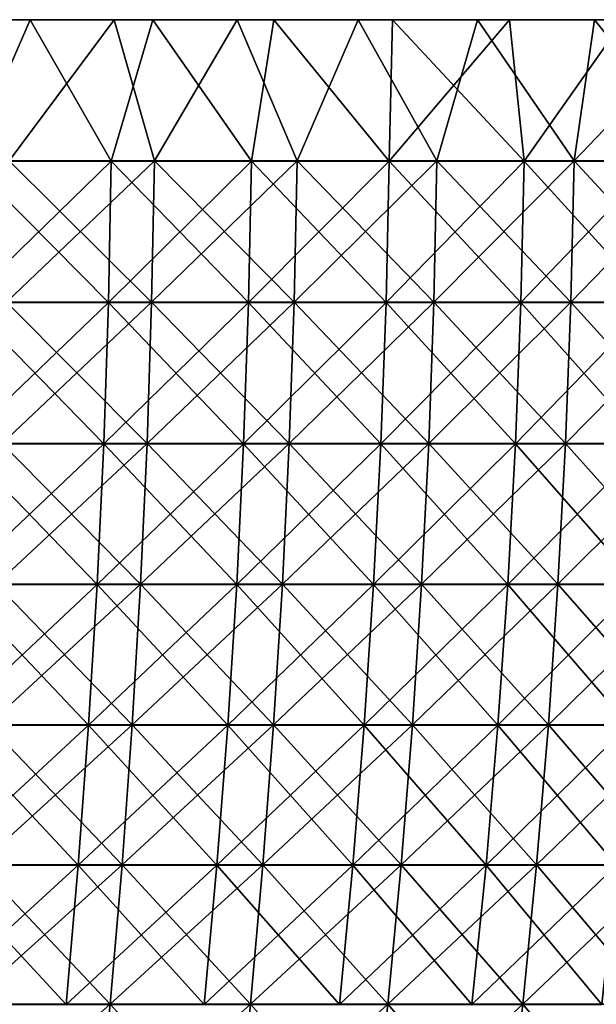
# Model space of a CAD drawing. Header units: millimetres. Extents: x -125 to 125, y -45 to 4025.
# Tile 729 of 755: x 59 to 73, y 4002 to 4025. Entities that reach past the tile are written whole.
import ezdxf

# ---------------------------------------------------------------- set-up
doc = ezdxf.new("R2010")
doc.units = ezdxf.units.MM
doc.header["$LTSCALE"] = 6.999206
for name, color, linetype in [('20', 7, 'CONTINUOUS'), ('21', 7, 'CONTINUOUS'), ('22', 7, 'CONTINUOUS'), ('23', 7, 'CONTINUOUS'), ('24', 7, 'CONTINUOUS')]:
    doc.layers.add(name, color=color, linetype=linetype)

msp = doc.modelspace()

# ---------------------------------------------------------------- linework, layer by layer
at = {"layer": '20', "color": 7, "linetype": 'CONTINUOUS'}
for points in [[(61.545, 4025, -108.799), (58.652, 4025, -110.386), (56.714, 4025, -109.145), (61.545, 4025, -108.799)], [(59.599, 4025, -107.596), (61.545, 4025, -108.799), (56.714, 4025, -109.145), (59.599, 4025, -107.596)], [(58.652, 4025, 110.386), (61.545, 4025, 108.799), (56.714, 4025, 109.144), (58.652, 4025, 110.386)], [(56.714, 4025, 109.144), (61.545, 4025, 108.799), (59.6, 4025, 107.596), (56.714, 4025, 109.144)], [(64.395, 4025, -107.136), (61.545, 4025, -108.799), (59.599, 4025, -107.596), (64.395, 4025, -107.136)], [(62.443, 4025, -105.971), (64.395, 4025, -107.136), (59.599, 4025, -107.596), (62.443, 4025, -105.971)], [(61.545, 4025, 108.799), (64.395, 4025, 107.136), (59.6, 4025, 107.596), (61.545, 4025, 108.799)], [(59.6, 4025, 107.596), (64.395, 4025, 107.136), (62.444, 4025, 105.971), (59.6, 4025, 107.596)], [(67.201, 4025, -105.399), (64.395, 4025, -107.136), (62.443, 4025, -105.971), (67.201, 4025, -105.399)], [(65.242, 4025, -104.271), (67.201, 4025, -105.399), (62.443, 4025, -105.971), (65.242, 4025, -104.271)], [(64.395, 4025, 107.136), (67.201, 4025, 105.399), (62.444, 4025, 105.971), (64.395, 4025, 107.136)], [(62.444, 4025, 105.971), (67.201, 4025, 105.399), (65.243, 4025, 104.271), (62.444, 4025, 105.971)], [(69.96, 4025, -103.589), (67.201, 4025, -105.399), (65.242, 4025, -104.271), (69.96, 4025, -103.589)], [(67.995, 4025, -102.497), (69.96, 4025, -103.589), (65.242, 4025, -104.271), (67.995, 4025, -102.497)], [(67.201, 4025, 105.399), (69.96, 4025, 103.589), (65.243, 4025, 104.271), (67.201, 4025, 105.399)], [(65.243, 4025, 104.271), (69.96, 4025, 103.589), (67.995, 4025, 102.497), (65.243, 4025, 104.271)], [(72.67, 4025, -101.706), (69.96, 4025, -103.589), (67.995, 4025, -102.497), (72.67, 4025, -101.706)], [(70.7, 4025, -100.651), (72.67, 4025, -101.706), (67.995, 4025, -102.497), (70.7, 4025, -100.651)], [(69.96, 4025, 103.589), (72.67, 4025, 101.706), (67.995, 4025, 102.497), (69.96, 4025, 103.589)], [(67.995, 4025, 102.497), (72.67, 4025, 101.706), (70.699, 4025, 100.651), (67.995, 4025, 102.497)], [(72.67, 4025, 101.706), (75.329, 4025, 99.752), (70.699, 4025, 100.651), (72.67, 4025, 101.706)], [(70.699, 4025, 100.651), (75.329, 4025, 99.752), (73.353, 4025, 98.733), (70.699, 4025, 100.651)], [(75.329, 4025, -99.752), (72.67, 4025, -101.706), (70.7, 4025, -100.651), (75.329, 4025, -99.752)], [(73.354, 4025, -98.733), (75.329, 4025, -99.752), (70.7, 4025, -100.651), (73.354, 4025, -98.733)]]:
    msp.add_3dface(points, dxfattribs=at)
at = {"layer": '21', "color": 7, "linetype": 'CONTINUOUS'}
for points in [[(61.545, 4025, 108.799), (58.652, 4025, 110.386), (59.116, 4021.727, 110.089), (61.545, 4025, 108.799)], [(61.545, 4025, 108.799), (59.116, 4021.727, 110.089), (62.479, 4021.727, 108.216), (61.545, 4025, 108.799)], [(64.395, 4025, 107.136), (61.545, 4025, 108.799), (62.479, 4021.727, 108.216), (64.395, 4025, 107.136)], [(64.395, 4025, 107.136), (62.479, 4021.727, 108.216), (65.781, 4021.727, 106.241), (64.395, 4025, 107.136)], [(67.201, 4025, 105.399), (64.395, 4025, 107.136), (65.781, 4021.727, 106.241), (67.201, 4025, 105.399)], [(67.201, 4025, 105.399), (65.781, 4021.727, 106.241), (69.022, 4021.727, 104.165), (67.201, 4025, 105.399)], [(69.96, 4025, 103.589), (67.201, 4025, 105.399), (69.022, 4021.727, 104.165), (69.96, 4025, 103.589)], [(69.96, 4025, 103.589), (69.022, 4021.727, 104.165), (72.197, 4021.727, 101.99), (69.96, 4025, 103.589)], [(72.67, 4025, 101.706), (69.96, 4025, 103.589), (72.197, 4021.727, 101.99), (72.67, 4025, 101.706)], [(72.67, 4025, 101.706), (72.197, 4021.727, 101.99), (75.304, 4021.727, 99.718), (72.67, 4025, 101.706)], [(75.329, 4025, 99.752), (72.67, 4025, 101.706), (75.304, 4021.727, 99.718), (75.329, 4025, 99.752)], [(59.056, 4018.453, 109.975), (62.414, 4018.453, 108.105), (59.116, 4021.727, 110.089), (59.056, 4018.453, 109.975)], [(59.116, 4021.727, 110.089), (62.414, 4018.453, 108.105), (62.479, 4021.727, 108.216), (59.116, 4021.727, 110.089)], [(62.414, 4018.453, 108.105), (65.714, 4018.453, 106.131), (62.479, 4021.727, 108.216), (62.414, 4018.453, 108.105)], [(62.479, 4021.727, 108.216), (65.714, 4018.453, 106.131), (65.781, 4021.727, 106.241), (62.479, 4021.727, 108.216)], [(65.714, 4018.453, 106.131), (68.951, 4018.453, 104.057), (65.781, 4021.727, 106.241), (65.714, 4018.453, 106.131)], [(65.781, 4021.727, 106.241), (68.951, 4018.453, 104.057), (69.022, 4021.727, 104.165), (65.781, 4021.727, 106.241)], [(68.951, 4018.453, 104.057), (72.123, 4018.453, 101.885), (69.022, 4021.727, 104.165), (68.951, 4018.453, 104.057)], [(69.022, 4021.727, 104.165), (72.123, 4018.453, 101.885), (72.197, 4021.727, 101.99), (69.022, 4021.727, 104.165)], [(72.123, 4018.453, 101.885), (75.226, 4018.453, 99.615), (72.197, 4021.727, 101.99), (72.123, 4018.453, 101.885)], [(72.197, 4021.727, 101.99), (75.226, 4018.453, 99.615), (75.304, 4021.727, 99.718), (72.197, 4021.727, 101.99)], [(58.954, 4015.184, 109.786), (62.307, 4015.184, 107.919), (59.056, 4018.453, 109.975), (58.954, 4015.184, 109.786)], [(59.056, 4018.453, 109.975), (62.307, 4015.184, 107.919), (62.414, 4018.453, 108.105), (59.056, 4018.453, 109.975)], [(62.307, 4015.184, 107.919), (65.601, 4015.184, 105.949), (62.414, 4018.453, 108.105), (62.307, 4015.184, 107.919)], [(62.414, 4018.453, 108.105), (65.601, 4015.184, 105.949), (65.714, 4018.453, 106.131), (62.414, 4018.453, 108.105)], [(65.601, 4015.184, 105.949), (68.832, 4015.184, 103.879), (65.714, 4018.453, 106.131), (65.601, 4015.184, 105.949)], [(65.714, 4018.453, 106.131), (68.832, 4015.184, 103.879), (68.951, 4018.453, 104.057), (65.714, 4018.453, 106.131)], [(68.832, 4015.184, 103.879), (71.999, 4015.184, 101.71), (68.951, 4018.453, 104.057), (68.832, 4015.184, 103.879)], [(68.951, 4018.453, 104.057), (71.999, 4015.184, 101.71), (72.123, 4018.453, 101.885), (68.951, 4018.453, 104.057)], [(71.999, 4015.184, 101.71), (75.097, 4015.184, 99.444), (72.123, 4018.453, 101.885), (71.999, 4015.184, 101.71)], [(72.123, 4018.453, 101.885), (75.097, 4015.184, 99.444), (75.226, 4018.453, 99.615), (72.123, 4018.453, 101.885)], [(58.812, 4011.921, 109.522), (62.157, 4011.921, 107.659), (58.954, 4015.184, 109.786), (58.812, 4011.921, 109.522)], [(58.954, 4015.184, 109.786), (62.157, 4011.921, 107.659), (62.307, 4015.184, 107.919), (58.954, 4015.184, 109.786)], [(62.157, 4011.921, 107.659), (65.443, 4011.921, 105.694), (62.307, 4015.184, 107.919), (62.157, 4011.921, 107.659)], [(62.307, 4015.184, 107.919), (65.443, 4011.921, 105.694), (65.601, 4015.184, 105.949), (62.307, 4015.184, 107.919)], [(65.443, 4011.921, 105.694), (68.667, 4011.921, 103.628), (65.601, 4015.184, 105.949), (65.443, 4011.921, 105.694)], [(65.601, 4015.184, 105.949), (68.667, 4011.921, 103.628), (68.832, 4015.184, 103.879), (65.601, 4015.184, 105.949)], [(68.667, 4011.921, 103.628), (71.825, 4011.921, 101.465), (68.832, 4015.184, 103.879), (68.667, 4011.921, 103.628)], [(68.832, 4015.184, 103.879), (71.825, 4011.921, 101.465), (71.999, 4015.184, 101.71), (68.832, 4015.184, 103.879)], [(71.825, 4011.921, 101.465), (74.916, 4011.921, 99.205), (71.999, 4015.184, 101.71), (71.825, 4011.921, 101.465)], [(71.999, 4015.184, 101.71), (74.916, 4011.921, 99.205), (75.097, 4015.184, 99.444), (71.999, 4015.184, 101.71)], [(58.63, 4008.668, 109.182), (61.964, 4008.668, 107.325), (58.812, 4011.921, 109.522), (58.63, 4008.668, 109.182)], [(58.812, 4011.921, 109.522), (61.964, 4008.668, 107.325), (62.157, 4011.921, 107.659), (58.812, 4011.921, 109.522)], [(61.964, 4008.668, 107.325), (65.24, 4008.668, 105.366), (62.157, 4011.921, 107.659), (61.964, 4008.668, 107.325)], [(62.157, 4011.921, 107.659), (65.24, 4008.668, 105.366), (65.443, 4011.921, 105.694), (62.157, 4011.921, 107.659)], [(65.24, 4008.668, 105.366), (68.454, 4008.668, 103.307), (65.443, 4011.921, 105.694), (65.24, 4008.668, 105.366)], [(65.443, 4011.921, 105.694), (68.454, 4008.668, 103.307), (68.667, 4011.921, 103.628), (65.443, 4011.921, 105.694)], [(68.454, 4008.668, 103.307), (71.603, 4008.668, 101.15), (68.667, 4011.921, 103.628), (68.454, 4008.668, 103.307)], [(68.667, 4011.921, 103.628), (71.603, 4008.668, 101.15), (71.825, 4011.921, 101.465), (68.667, 4011.921, 103.628)], [(71.603, 4008.668, 101.15), (74.684, 4008.668, 98.897), (71.825, 4011.921, 101.465), (71.603, 4008.668, 101.15)], [(71.825, 4011.921, 101.465), (74.684, 4008.668, 98.897), (74.916, 4011.921, 99.205), (71.825, 4011.921, 101.465)], [(58.407, 4005.425, 108.768), (61.729, 4005.425, 106.918), (58.63, 4008.668, 109.182), (58.407, 4005.425, 108.768)], [(58.63, 4008.668, 109.182), (61.729, 4005.425, 106.918), (61.964, 4008.668, 107.325), (58.63, 4008.668, 109.182)], [(61.729, 4005.425, 106.918), (64.992, 4005.425, 104.966), (61.964, 4008.668, 107.325), (61.729, 4005.425, 106.918)], [(61.964, 4008.668, 107.325), (64.992, 4005.425, 104.966), (65.24, 4008.668, 105.366), (61.964, 4008.668, 107.325)], [(64.992, 4005.425, 104.966), (68.194, 4005.425, 102.915), (65.24, 4008.668, 105.366), (64.992, 4005.425, 104.966)], [(65.24, 4008.668, 105.366), (68.194, 4005.425, 102.915), (68.454, 4008.668, 103.307), (65.24, 4008.668, 105.366)], [(68.194, 4005.425, 102.915), (71.331, 4005.425, 100.766), (68.454, 4008.668, 103.307), (68.194, 4005.425, 102.915)], [(68.454, 4008.668, 103.307), (71.331, 4005.425, 100.766), (71.603, 4008.668, 101.15), (68.454, 4008.668, 103.307)], [(71.331, 4005.425, 100.766), (74.4, 4005.425, 98.521), (71.603, 4008.668, 101.15), (71.331, 4005.425, 100.766)], [(71.603, 4008.668, 101.15), (74.4, 4005.425, 98.521), (74.684, 4008.668, 98.897), (71.603, 4008.668, 101.15)], [(58.144, 4002.196, 108.278), (61.451, 4002.196, 106.437), (58.407, 4005.425, 108.768), (58.144, 4002.196, 108.278)], [(58.407, 4005.425, 108.768), (61.451, 4002.196, 106.437), (61.729, 4005.425, 106.918), (58.407, 4005.425, 108.768)], [(61.451, 4002.196, 106.437), (64.7, 4002.196, 104.494), (61.729, 4005.425, 106.918), (61.451, 4002.196, 106.437)], [(61.729, 4005.425, 106.918), (64.7, 4002.196, 104.494), (64.992, 4005.425, 104.966), (61.729, 4005.425, 106.918)], [(64.7, 4002.196, 104.494), (67.887, 4002.196, 102.452), (64.992, 4005.425, 104.966), (64.7, 4002.196, 104.494)], [(64.992, 4005.425, 104.966), (67.887, 4002.196, 102.452), (68.194, 4005.425, 102.915), (64.992, 4005.425, 104.966)], [(67.887, 4002.196, 102.452), (71.01, 4002.196, 100.313), (68.194, 4005.425, 102.915), (67.887, 4002.196, 102.452)], [(68.194, 4005.425, 102.915), (71.01, 4002.196, 100.313), (71.331, 4005.425, 100.766), (68.194, 4005.425, 102.915)], [(71.01, 4002.196, 100.313), (74.065, 4002.196, 98.078), (71.331, 4005.425, 100.766), (71.01, 4002.196, 100.313)], [(71.331, 4005.425, 100.766), (74.065, 4002.196, 98.078), (74.4, 4005.425, 98.521), (71.331, 4005.425, 100.766)], [(57.842, 3998.983, 107.715), (61.131, 3998.983, 105.882), (58.144, 4002.196, 108.278), (57.842, 3998.983, 107.715)], [(58.144, 4002.196, 108.278), (61.131, 3998.983, 105.882), (61.451, 4002.196, 106.437), (58.144, 4002.196, 108.278)], [(61.131, 3998.983, 105.882), (64.363, 3998.983, 103.95), (61.451, 4002.196, 106.437), (61.131, 3998.983, 105.882)], [(61.451, 4002.196, 106.437), (64.363, 3998.983, 103.95), (64.7, 4002.196, 104.494), (61.451, 4002.196, 106.437)], [(64.363, 3998.983, 103.95), (67.534, 3998.983, 101.918), (64.7, 4002.196, 104.494), (64.363, 3998.983, 103.95)], [(64.7, 4002.196, 104.494), (67.534, 3998.983, 101.918), (67.887, 4002.196, 102.452), (64.7, 4002.196, 104.494)], [(67.534, 3998.983, 101.918), (70.64, 3998.983, 99.79), (67.887, 4002.196, 102.452), (67.534, 3998.983, 101.918)], [(67.887, 4002.196, 102.452), (70.64, 3998.983, 99.79), (71.01, 4002.196, 100.313), (67.887, 4002.196, 102.452)], [(70.64, 3998.983, 99.79), (73.68, 3998.983, 97.568), (71.01, 4002.196, 100.313), (70.64, 3998.983, 99.79)], [(71.01, 4002.196, 100.313), (73.68, 3998.983, 97.568), (74.065, 4002.196, 98.078), (71.01, 4002.196, 100.313)]]:
    msp.add_3dface(points, dxfattribs=at)
at = {"layer": '22', "color": 7, "linetype": 'CONTINUOUS'}
for points in [[(58.652, 4025, -110.386), (61.545, 4025, -108.799), (59.116, 4021.727, -110.089), (58.652, 4025, -110.386)], [(61.545, 4025, -108.799), (62.479, 4021.727, -108.216), (59.116, 4021.727, -110.089), (61.545, 4025, -108.799)], [(61.545, 4025, -108.799), (64.395, 4025, -107.136), (62.479, 4021.727, -108.216), (61.545, 4025, -108.799)], [(64.395, 4025, -107.136), (65.781, 4021.727, -106.241), (62.479, 4021.727, -108.216), (64.395, 4025, -107.136)], [(64.395, 4025, -107.136), (67.201, 4025, -105.399), (65.781, 4021.727, -106.241), (64.395, 4025, -107.136)], [(67.201, 4025, -105.399), (69.022, 4021.727, -104.165), (65.781, 4021.727, -106.241), (67.201, 4025, -105.399)], [(67.201, 4025, -105.399), (69.96, 4025, -103.589), (69.022, 4021.727, -104.165), (67.201, 4025, -105.399)], [(69.96, 4025, -103.589), (72.197, 4021.727, -101.99), (69.022, 4021.727, -104.165), (69.96, 4025, -103.589)], [(69.96, 4025, -103.589), (72.67, 4025, -101.706), (72.197, 4021.727, -101.99), (69.96, 4025, -103.589)], [(72.67, 4025, -101.706), (75.329, 4025, -99.752), (72.197, 4021.727, -101.99), (72.67, 4025, -101.706)], [(75.329, 4025, -99.752), (75.304, 4021.727, -99.718), (72.197, 4021.727, -101.99), (75.329, 4025, -99.752)], [(62.414, 4018.453, -108.105), (59.056, 4018.453, -109.975), (62.479, 4021.727, -108.216), (62.414, 4018.453, -108.105)], [(62.479, 4021.727, -108.216), (59.056, 4018.453, -109.975), (59.116, 4021.727, -110.089), (62.479, 4021.727, -108.216)], [(65.714, 4018.453, -106.131), (62.414, 4018.453, -108.105), (65.781, 4021.727, -106.241), (65.714, 4018.453, -106.131)], [(65.781, 4021.727, -106.241), (62.414, 4018.453, -108.105), (62.479, 4021.727, -108.216), (65.781, 4021.727, -106.241)], [(68.951, 4018.453, -104.057), (65.714, 4018.453, -106.131), (69.022, 4021.727, -104.165), (68.951, 4018.453, -104.057)], [(69.022, 4021.727, -104.165), (65.714, 4018.453, -106.131), (65.781, 4021.727, -106.241), (69.022, 4021.727, -104.165)], [(72.123, 4018.453, -101.885), (68.951, 4018.453, -104.057), (72.197, 4021.727, -101.99), (72.123, 4018.453, -101.885)], [(72.197, 4021.727, -101.99), (68.951, 4018.453, -104.057), (69.022, 4021.727, -104.165), (72.197, 4021.727, -101.99)], [(75.226, 4018.453, -99.615), (72.123, 4018.453, -101.885), (75.304, 4021.727, -99.718), (75.226, 4018.453, -99.615)], [(75.304, 4021.727, -99.718), (72.123, 4018.453, -101.885), (72.197, 4021.727, -101.99), (75.304, 4021.727, -99.718)], [(62.307, 4015.184, -107.919), (58.954, 4015.184, -109.786), (62.414, 4018.453, -108.105), (62.307, 4015.184, -107.919)], [(62.414, 4018.453, -108.105), (58.954, 4015.184, -109.786), (59.056, 4018.453, -109.975), (62.414, 4018.453, -108.105)], [(65.601, 4015.184, -105.949), (62.307, 4015.184, -107.919), (65.714, 4018.453, -106.131), (65.601, 4015.184, -105.949)], [(65.714, 4018.453, -106.131), (62.307, 4015.184, -107.919), (62.414, 4018.453, -108.105), (65.714, 4018.453, -106.131)], [(68.832, 4015.184, -103.879), (65.601, 4015.184, -105.949), (68.951, 4018.453, -104.057), (68.832, 4015.184, -103.879)], [(68.951, 4018.453, -104.057), (65.601, 4015.184, -105.949), (65.714, 4018.453, -106.131), (68.951, 4018.453, -104.057)], [(71.999, 4015.184, -101.71), (68.832, 4015.184, -103.879), (72.123, 4018.453, -101.885), (71.999, 4015.184, -101.71)], [(72.123, 4018.453, -101.885), (68.832, 4015.184, -103.879), (68.951, 4018.453, -104.057), (72.123, 4018.453, -101.885)], [(75.097, 4015.184, -99.444), (71.999, 4015.184, -101.71), (75.226, 4018.453, -99.615), (75.097, 4015.184, -99.444)], [(75.226, 4018.453, -99.615), (71.999, 4015.184, -101.71), (72.123, 4018.453, -101.885), (75.226, 4018.453, -99.615)], [(62.157, 4011.921, -107.659), (58.812, 4011.921, -109.522), (62.307, 4015.184, -107.919), (62.157, 4011.921, -107.659)], [(62.307, 4015.184, -107.919), (58.812, 4011.921, -109.522), (58.954, 4015.184, -109.786), (62.307, 4015.184, -107.919)], [(65.443, 4011.921, -105.694), (62.157, 4011.921, -107.659), (65.601, 4015.184, -105.949), (65.443, 4011.921, -105.694)], [(65.601, 4015.184, -105.949), (62.157, 4011.921, -107.659), (62.307, 4015.184, -107.919), (65.601, 4015.184, -105.949)], [(68.667, 4011.921, -103.628), (65.443, 4011.921, -105.694), (68.832, 4015.184, -103.879), (68.667, 4011.921, -103.628)], [(68.832, 4015.184, -103.879), (65.443, 4011.921, -105.694), (65.601, 4015.184, -105.949), (68.832, 4015.184, -103.879)], [(71.825, 4011.921, -101.465), (68.667, 4011.921, -103.628), (71.999, 4015.184, -101.71), (71.825, 4011.921, -101.465)], [(71.999, 4015.184, -101.71), (68.667, 4011.921, -103.628), (68.832, 4015.184, -103.879), (71.999, 4015.184, -101.71)], [(74.916, 4011.921, -99.205), (71.825, 4011.921, -101.465), (75.097, 4015.184, -99.444), (74.916, 4011.921, -99.205)], [(75.097, 4015.184, -99.444), (71.825, 4011.921, -101.465), (71.999, 4015.184, -101.71), (75.097, 4015.184, -99.444)], [(61.964, 4008.668, -107.325), (58.63, 4008.668, -109.182), (62.157, 4011.921, -107.659), (61.964, 4008.668, -107.325)], [(62.157, 4011.921, -107.659), (58.63, 4008.668, -109.182), (58.812, 4011.921, -109.522), (62.157, 4011.921, -107.659)], [(65.24, 4008.668, -105.366), (61.964, 4008.668, -107.325), (65.443, 4011.921, -105.694), (65.24, 4008.668, -105.366)], [(65.443, 4011.921, -105.694), (61.964, 4008.668, -107.325), (62.157, 4011.921, -107.659), (65.443, 4011.921, -105.694)], [(68.454, 4008.668, -103.307), (65.24, 4008.668, -105.366), (68.667, 4011.921, -103.628), (68.454, 4008.668, -103.307)], [(68.667, 4011.921, -103.628), (65.24, 4008.668, -105.366), (65.443, 4011.921, -105.694), (68.667, 4011.921, -103.628)], [(71.603, 4008.668, -101.15), (68.454, 4008.668, -103.307), (71.825, 4011.921, -101.465), (71.603, 4008.668, -101.15)], [(71.825, 4011.921, -101.465), (68.454, 4008.668, -103.307), (68.667, 4011.921, -103.628), (71.825, 4011.921, -101.465)], [(74.684, 4008.668, -98.897), (71.603, 4008.668, -101.15), (74.916, 4011.921, -99.205), (74.684, 4008.668, -98.897)], [(74.916, 4011.921, -99.205), (71.603, 4008.668, -101.15), (71.825, 4011.921, -101.465), (74.916, 4011.921, -99.205)], [(61.729, 4005.425, -106.918), (58.407, 4005.425, -108.768), (61.964, 4008.668, -107.325), (61.729, 4005.425, -106.918)], [(61.964, 4008.668, -107.325), (58.407, 4005.425, -108.768), (58.63, 4008.668, -109.182), (61.964, 4008.668, -107.325)], [(64.992, 4005.425, -104.966), (61.729, 4005.425, -106.918), (65.24, 4008.668, -105.366), (64.992, 4005.425, -104.966)], [(65.24, 4008.668, -105.366), (61.729, 4005.425, -106.918), (61.964, 4008.668, -107.325), (65.24, 4008.668, -105.366)], [(68.194, 4005.425, -102.915), (64.992, 4005.425, -104.966), (68.454, 4008.668, -103.307), (68.194, 4005.425, -102.915)], [(68.454, 4008.668, -103.307), (64.992, 4005.425, -104.966), (65.24, 4008.668, -105.366), (68.454, 4008.668, -103.307)], [(71.331, 4005.425, -100.766), (68.194, 4005.425, -102.915), (71.603, 4008.668, -101.15), (71.331, 4005.425, -100.766)], [(71.603, 4008.668, -101.15), (68.194, 4005.425, -102.915), (68.454, 4008.668, -103.307), (71.603, 4008.668, -101.15)], [(74.4, 4005.425, -98.521), (71.331, 4005.425, -100.766), (74.684, 4008.668, -98.897), (74.4, 4005.425, -98.521)], [(74.684, 4008.668, -98.897), (71.331, 4005.425, -100.766), (71.603, 4008.668, -101.15), (74.684, 4008.668, -98.897)], [(61.451, 4002.196, -106.437), (58.144, 4002.196, -108.278), (61.729, 4005.425, -106.918), (61.451, 4002.196, -106.437)], [(61.729, 4005.425, -106.918), (58.144, 4002.196, -108.278), (58.407, 4005.425, -108.768), (61.729, 4005.425, -106.918)], [(64.7, 4002.196, -104.494), (61.451, 4002.196, -106.437), (64.992, 4005.425, -104.966), (64.7, 4002.196, -104.494)], [(64.992, 4005.425, -104.966), (61.451, 4002.196, -106.437), (61.729, 4005.425, -106.918), (64.992, 4005.425, -104.966)], [(67.887, 4002.196, -102.452), (64.7, 4002.196, -104.494), (68.194, 4005.425, -102.915), (67.887, 4002.196, -102.452)], [(68.194, 4005.425, -102.915), (64.7, 4002.196, -104.494), (64.992, 4005.425, -104.966), (68.194, 4005.425, -102.915)], [(71.01, 4002.196, -100.313), (67.887, 4002.196, -102.452), (71.331, 4005.425, -100.766), (71.01, 4002.196, -100.313)], [(71.331, 4005.425, -100.766), (67.887, 4002.196, -102.452), (68.194, 4005.425, -102.915), (71.331, 4005.425, -100.766)], [(74.065, 4002.196, -98.078), (71.01, 4002.196, -100.313), (74.4, 4005.425, -98.521), (74.065, 4002.196, -98.078)], [(74.4, 4005.425, -98.521), (71.01, 4002.196, -100.313), (71.331, 4005.425, -100.766), (74.4, 4005.425, -98.521)], [(61.131, 3998.983, -105.882), (57.842, 3998.983, -107.715), (61.451, 4002.196, -106.437), (61.131, 3998.983, -105.882)], [(61.451, 4002.196, -106.437), (57.842, 3998.983, -107.715), (58.144, 4002.196, -108.278), (61.451, 4002.196, -106.437)], [(64.363, 3998.983, -103.95), (61.131, 3998.983, -105.882), (64.7, 4002.196, -104.494), (64.363, 3998.983, -103.95)], [(64.7, 4002.196, -104.494), (61.131, 3998.983, -105.882), (61.451, 4002.196, -106.437), (64.7, 4002.196, -104.494)], [(67.534, 3998.983, -101.918), (64.363, 3998.983, -103.95), (67.887, 4002.196, -102.452), (67.534, 3998.983, -101.918)], [(67.887, 4002.196, -102.452), (64.363, 3998.983, -103.95), (64.7, 4002.196, -104.494), (67.887, 4002.196, -102.452)], [(70.64, 3998.983, -99.79), (67.534, 3998.983, -101.918), (71.01, 4002.196, -100.313), (70.64, 3998.983, -99.79)], [(71.01, 4002.196, -100.313), (67.534, 3998.983, -101.918), (67.887, 4002.196, -102.452), (71.01, 4002.196, -100.313)], [(73.68, 3998.983, -97.568), (70.64, 3998.983, -99.79), (74.065, 4002.196, -98.078), (73.68, 3998.983, -97.568)], [(74.065, 4002.196, -98.078), (70.64, 3998.983, -99.79), (71.01, 4002.196, -100.313), (74.065, 4002.196, -98.078)]]:
    msp.add_3dface(points, dxfattribs=at)
at = {"layer": '23', "color": 7, "linetype": 'CONTINUOUS'}
for points in [[(59.599, 4025, -107.596), (56.714, 4025, -109.145), (58.17, 4021.725, -108.326), (59.599, 4025, -107.596)], [(59.599, 4025, -107.596), (58.17, 4021.725, -108.326), (61.478, 4021.725, -106.483), (59.599, 4025, -107.596)], [(62.443, 4025, -105.971), (59.599, 4025, -107.596), (61.478, 4021.725, -106.483), (62.443, 4025, -105.971)], [(62.443, 4025, -105.971), (61.478, 4021.725, -106.483), (64.728, 4021.725, -104.54), (62.443, 4025, -105.971)], [(65.242, 4025, -104.271), (62.443, 4025, -105.971), (64.728, 4021.725, -104.54), (65.242, 4025, -104.271)], [(65.242, 4025, -104.271), (64.728, 4021.725, -104.54), (67.917, 4021.725, -102.497), (65.242, 4025, -104.271)], [(67.995, 4025, -102.497), (65.242, 4025, -104.271), (67.917, 4021.725, -102.497), (67.995, 4025, -102.497)], [(67.995, 4025, -102.497), (67.917, 4021.725, -102.497), (71.041, 4021.725, -100.357), (67.995, 4025, -102.497)], [(70.7, 4025, -100.651), (67.995, 4025, -102.497), (71.041, 4021.725, -100.357), (70.7, 4025, -100.651)], [(73.354, 4025, -98.733), (70.7, 4025, -100.651), (71.041, 4021.725, -100.357), (73.354, 4025, -98.733)], [(73.354, 4025, -98.733), (71.041, 4021.725, -100.357), (74.098, 4021.725, -98.121), (73.354, 4025, -98.733)], [(58.108, 4018.449, -108.211), (61.413, 4018.449, -106.37), (58.17, 4021.725, -108.326), (58.108, 4018.449, -108.211)], [(58.17, 4021.725, -108.326), (61.413, 4018.449, -106.37), (61.478, 4021.725, -106.483), (58.17, 4021.725, -108.326)], [(61.413, 4018.449, -106.37), (64.659, 4018.449, -104.428), (61.478, 4021.725, -106.483), (61.413, 4018.449, -106.37)], [(61.478, 4021.725, -106.483), (64.659, 4018.449, -104.428), (64.728, 4021.725, -104.54), (61.478, 4021.725, -106.483)], [(64.659, 4018.449, -104.428), (67.844, 4018.449, -102.388), (64.728, 4021.725, -104.54), (64.659, 4018.449, -104.428)], [(64.728, 4021.725, -104.54), (67.844, 4018.449, -102.388), (67.917, 4021.725, -102.497), (64.728, 4021.725, -104.54)], [(67.844, 4018.449, -102.388), (70.965, 4018.449, -100.25), (67.917, 4021.725, -102.497), (67.844, 4018.449, -102.388)], [(67.917, 4021.725, -102.497), (70.965, 4018.449, -100.25), (71.041, 4021.725, -100.357), (67.917, 4021.725, -102.497)], [(70.965, 4018.449, -100.25), (74.019, 4018.449, -98.017), (71.041, 4021.725, -100.357), (70.965, 4018.449, -100.25)], [(71.041, 4021.725, -100.357), (74.019, 4018.449, -98.017), (74.098, 4021.725, -98.121), (71.041, 4021.725, -100.357)], [(58.005, 4015.177, -108.018), (61.304, 4015.177, -106.181), (58.108, 4018.449, -108.211), (58.005, 4015.177, -108.018)], [(58.108, 4018.449, -108.211), (61.304, 4015.177, -106.181), (61.413, 4018.449, -106.37), (58.108, 4018.449, -108.211)], [(61.304, 4015.177, -106.181), (64.544, 4015.177, -104.243), (61.413, 4018.449, -106.37), (61.304, 4015.177, -106.181)], [(61.413, 4018.449, -106.37), (64.544, 4015.177, -104.243), (64.659, 4018.449, -104.428), (61.413, 4018.449, -106.37)], [(64.544, 4015.177, -104.243), (67.724, 4015.177, -102.206), (64.659, 4018.449, -104.428), (64.544, 4015.177, -104.243)], [(64.659, 4018.449, -104.428), (67.724, 4015.177, -102.206), (67.844, 4018.449, -102.388), (64.659, 4018.449, -104.428)], [(67.724, 4015.177, -102.206), (70.839, 4015.177, -100.072), (67.844, 4018.449, -102.388), (67.724, 4015.177, -102.206)], [(67.844, 4018.449, -102.388), (70.839, 4015.177, -100.072), (70.965, 4018.449, -100.25), (67.844, 4018.449, -102.388)], [(70.839, 4015.177, -100.072), (73.887, 4015.177, -97.843), (70.965, 4018.449, -100.25), (70.839, 4015.177, -100.072)], [(70.965, 4018.449, -100.25), (73.887, 4015.177, -97.843), (74.019, 4018.449, -98.017), (70.965, 4018.449, -100.25)], [(57.86, 4011.913, -107.749), (61.151, 4011.913, -105.916), (58.005, 4015.177, -108.018), (57.86, 4011.913, -107.749)], [(58.005, 4015.177, -108.018), (61.151, 4011.913, -105.916), (61.304, 4015.177, -106.181), (58.005, 4015.177, -108.018)], [(61.151, 4011.913, -105.916), (64.384, 4011.913, -103.983), (61.304, 4015.177, -106.181), (61.151, 4011.913, -105.916)], [(61.304, 4015.177, -106.181), (64.384, 4011.913, -103.983), (64.544, 4015.177, -104.243), (61.304, 4015.177, -106.181)], [(64.384, 4011.913, -103.983), (67.555, 4011.913, -101.951), (64.544, 4015.177, -104.243), (64.384, 4011.913, -103.983)], [(64.544, 4015.177, -104.243), (67.555, 4011.913, -101.951), (67.724, 4015.177, -102.206), (64.544, 4015.177, -104.243)], [(67.555, 4011.913, -101.951), (70.663, 4011.913, -99.822), (67.724, 4015.177, -102.206), (67.555, 4011.913, -101.951)], [(67.724, 4015.177, -102.206), (70.663, 4011.913, -99.822), (70.839, 4015.177, -100.072), (67.724, 4015.177, -102.206)], [(70.663, 4011.913, -99.822), (73.703, 4011.913, -97.599), (70.839, 4015.177, -100.072), (70.663, 4011.913, -99.822)], [(70.839, 4015.177, -100.072), (73.703, 4011.913, -97.599), (73.887, 4015.177, -97.843), (70.839, 4015.177, -100.072)], [(57.675, 4008.658, -107.404), (60.955, 4008.658, -105.577), (57.86, 4011.913, -107.749), (57.675, 4008.658, -107.404)], [(57.86, 4011.913, -107.749), (60.955, 4008.658, -105.577), (61.151, 4011.913, -105.916), (57.86, 4011.913, -107.749)], [(60.955, 4008.658, -105.577), (64.177, 4008.658, -103.65), (61.151, 4011.913, -105.916), (60.955, 4008.658, -105.577)], [(61.151, 4011.913, -105.916), (64.177, 4008.658, -103.65), (64.384, 4011.913, -103.983), (61.151, 4011.913, -105.916)], [(64.177, 4008.658, -103.65), (67.339, 4008.658, -101.624), (64.384, 4011.913, -103.983), (64.177, 4008.658, -103.65)], [(64.384, 4011.913, -103.983), (67.339, 4008.658, -101.624), (67.555, 4011.913, -101.951), (64.384, 4011.913, -103.983)], [(67.339, 4008.658, -101.624), (70.436, 4008.658, -99.502), (67.555, 4011.913, -101.951), (67.339, 4008.658, -101.624)], [(67.555, 4011.913, -101.951), (70.436, 4008.658, -99.502), (70.663, 4011.913, -99.822), (67.555, 4011.913, -101.951)], [(70.436, 4008.658, -99.502), (73.467, 4008.658, -97.286), (70.663, 4011.913, -99.822), (70.436, 4008.658, -99.502)], [(70.663, 4011.913, -99.822), (73.467, 4008.658, -97.286), (73.703, 4011.913, -97.599), (70.663, 4011.913, -99.822)], [(57.448, 4005.414, -106.982), (60.715, 4005.414, -105.162), (57.675, 4008.658, -107.404), (57.448, 4005.414, -106.982)], [(57.675, 4008.658, -107.404), (60.715, 4005.414, -105.162), (60.955, 4008.658, -105.577), (57.675, 4008.658, -107.404)], [(60.715, 4005.414, -105.162), (63.925, 4005.414, -103.242), (60.955, 4008.658, -105.577), (60.715, 4005.414, -105.162)], [(60.955, 4008.658, -105.577), (63.925, 4005.414, -103.242), (64.177, 4008.658, -103.65), (60.955, 4008.658, -105.577)], [(63.925, 4005.414, -103.242), (67.074, 4005.414, -101.225), (64.177, 4008.658, -103.65), (63.925, 4005.414, -103.242)], [(64.177, 4008.658, -103.65), (67.074, 4005.414, -101.225), (67.339, 4008.658, -101.624), (64.177, 4008.658, -103.65)], [(67.074, 4005.414, -101.225), (70.159, 4005.414, -99.111), (67.339, 4008.658, -101.624), (67.074, 4005.414, -101.225)], [(67.339, 4008.658, -101.624), (70.159, 4005.414, -99.111), (70.436, 4008.658, -99.502), (67.339, 4008.658, -101.624)], [(70.159, 4005.414, -99.111), (73.178, 4005.414, -96.904), (70.436, 4008.658, -99.502), (70.159, 4005.414, -99.111)], [(70.436, 4008.658, -99.502), (73.178, 4005.414, -96.904), (73.467, 4008.658, -97.286), (70.436, 4008.658, -99.502)], [(57.181, 4002.185, -106.484), (60.433, 4002.185, -104.673), (57.448, 4005.414, -106.982), (57.181, 4002.185, -106.484)], [(57.448, 4005.414, -106.982), (60.433, 4002.185, -104.673), (60.715, 4005.414, -105.162), (57.448, 4005.414, -106.982)], [(60.433, 4002.185, -104.673), (63.627, 4002.185, -102.762), (60.715, 4005.414, -105.162), (60.433, 4002.185, -104.673)], [(60.715, 4005.414, -105.162), (63.627, 4002.185, -102.762), (63.925, 4005.414, -103.242), (60.715, 4005.414, -105.162)], [(63.627, 4002.185, -102.762), (66.762, 4002.185, -100.754), (63.925, 4005.414, -103.242), (63.627, 4002.185, -102.762)], [(63.925, 4005.414, -103.242), (66.762, 4002.185, -100.754), (67.074, 4005.414, -101.225), (63.925, 4005.414, -103.242)], [(66.762, 4002.185, -100.754), (69.833, 4002.185, -98.65), (67.074, 4005.414, -101.225), (66.762, 4002.185, -100.754)], [(67.074, 4005.414, -101.225), (69.833, 4002.185, -98.65), (70.159, 4005.414, -99.111), (67.074, 4005.414, -101.225)], [(69.833, 4002.185, -98.65), (72.838, 4002.185, -96.453), (70.159, 4005.414, -99.111), (69.833, 4002.185, -98.65)], [(70.159, 4005.414, -99.111), (72.838, 4002.185, -96.453), (73.178, 4005.414, -96.904), (70.159, 4005.414, -99.111)]]:
    msp.add_3dface(points, dxfattribs=at)
at = {"layer": '24', "color": 7, "linetype": 'CONTINUOUS'}
for points in [[(56.714, 4025, 109.144), (59.6, 4025, 107.596), (58.17, 4021.725, 108.326), (56.714, 4025, 109.144)], [(59.6, 4025, 107.596), (61.478, 4021.725, 106.483), (58.17, 4021.725, 108.326), (59.6, 4025, 107.596)], [(59.6, 4025, 107.596), (62.444, 4025, 105.971), (61.478, 4021.725, 106.483), (59.6, 4025, 107.596)], [(62.444, 4025, 105.971), (64.728, 4021.725, 104.54), (61.478, 4021.725, 106.483), (62.444, 4025, 105.971)], [(62.444, 4025, 105.971), (65.243, 4025, 104.271), (64.728, 4021.725, 104.54), (62.444, 4025, 105.971)], [(65.243, 4025, 104.271), (67.917, 4021.725, 102.497), (64.728, 4021.725, 104.54), (65.243, 4025, 104.271)], [(65.243, 4025, 104.271), (67.995, 4025, 102.497), (67.917, 4021.725, 102.497), (65.243, 4025, 104.271)], [(67.995, 4025, 102.497), (70.699, 4025, 100.651), (67.917, 4021.725, 102.497), (67.995, 4025, 102.497)], [(70.699, 4025, 100.651), (71.041, 4021.725, 100.357), (67.917, 4021.725, 102.497), (70.699, 4025, 100.651)], [(70.699, 4025, 100.651), (73.353, 4025, 98.733), (71.041, 4021.725, 100.357), (70.699, 4025, 100.651)], [(73.353, 4025, 98.733), (74.098, 4021.725, 98.121), (71.041, 4021.725, 100.357), (73.353, 4025, 98.733)], [(61.413, 4018.449, 106.37), (58.108, 4018.449, 108.211), (61.478, 4021.725, 106.483), (61.413, 4018.449, 106.37)], [(61.478, 4021.725, 106.483), (58.108, 4018.449, 108.211), (58.17, 4021.725, 108.326), (61.478, 4021.725, 106.483)], [(64.659, 4018.449, 104.428), (61.413, 4018.449, 106.37), (64.728, 4021.725, 104.54), (64.659, 4018.449, 104.428)], [(64.728, 4021.725, 104.54), (61.413, 4018.449, 106.37), (61.478, 4021.725, 106.483), (64.728, 4021.725, 104.54)], [(67.844, 4018.449, 102.388), (64.659, 4018.449, 104.428), (67.917, 4021.725, 102.497), (67.844, 4018.449, 102.388)], [(67.917, 4021.725, 102.497), (64.659, 4018.449, 104.428), (64.728, 4021.725, 104.54), (67.917, 4021.725, 102.497)], [(70.965, 4018.449, 100.25), (67.844, 4018.449, 102.388), (71.041, 4021.725, 100.357), (70.965, 4018.449, 100.25)], [(71.041, 4021.725, 100.357), (67.844, 4018.449, 102.388), (67.917, 4021.725, 102.497), (71.041, 4021.725, 100.357)], [(74.019, 4018.449, 98.017), (70.965, 4018.449, 100.25), (74.098, 4021.725, 98.121), (74.019, 4018.449, 98.017)], [(74.098, 4021.725, 98.121), (70.965, 4018.449, 100.25), (71.041, 4021.725, 100.357), (74.098, 4021.725, 98.121)], [(61.304, 4015.177, 106.181), (58.005, 4015.177, 108.018), (61.413, 4018.449, 106.37), (61.304, 4015.177, 106.181)], [(61.413, 4018.449, 106.37), (58.005, 4015.177, 108.018), (58.108, 4018.449, 108.211), (61.413, 4018.449, 106.37)], [(64.544, 4015.177, 104.243), (61.304, 4015.177, 106.181), (64.659, 4018.449, 104.428), (64.544, 4015.177, 104.243)], [(64.659, 4018.449, 104.428), (61.304, 4015.177, 106.181), (61.413, 4018.449, 106.37), (64.659, 4018.449, 104.428)], [(67.724, 4015.177, 102.206), (64.544, 4015.177, 104.243), (67.844, 4018.449, 102.388), (67.724, 4015.177, 102.206)], [(67.844, 4018.449, 102.388), (64.544, 4015.177, 104.243), (64.659, 4018.449, 104.428), (67.844, 4018.449, 102.388)], [(70.839, 4015.177, 100.072), (67.724, 4015.177, 102.206), (70.965, 4018.449, 100.25), (70.839, 4015.177, 100.072)], [(70.965, 4018.449, 100.25), (67.724, 4015.177, 102.206), (67.844, 4018.449, 102.388), (70.965, 4018.449, 100.25)], [(73.887, 4015.177, 97.843), (70.839, 4015.177, 100.072), (74.019, 4018.449, 98.017), (73.887, 4015.177, 97.843)], [(74.019, 4018.449, 98.017), (70.839, 4015.177, 100.072), (70.965, 4018.449, 100.25), (74.019, 4018.449, 98.017)], [(61.151, 4011.913, 105.916), (57.86, 4011.913, 107.749), (61.304, 4015.177, 106.181), (61.151, 4011.913, 105.916)], [(61.304, 4015.177, 106.181), (57.86, 4011.913, 107.749), (58.005, 4015.177, 108.018), (61.304, 4015.177, 106.181)], [(64.384, 4011.913, 103.983), (61.151, 4011.913, 105.916), (64.544, 4015.177, 104.243), (64.384, 4011.913, 103.983)], [(64.544, 4015.177, 104.243), (61.151, 4011.913, 105.916), (61.304, 4015.177, 106.181), (64.544, 4015.177, 104.243)], [(67.555, 4011.913, 101.951), (64.384, 4011.913, 103.983), (67.724, 4015.177, 102.206), (67.555, 4011.913, 101.951)], [(67.724, 4015.177, 102.206), (64.384, 4011.913, 103.983), (64.544, 4015.177, 104.243), (67.724, 4015.177, 102.206)], [(70.663, 4011.913, 99.822), (67.555, 4011.913, 101.951), (70.839, 4015.177, 100.072), (70.663, 4011.913, 99.822)], [(70.839, 4015.177, 100.072), (67.555, 4011.913, 101.951), (67.724, 4015.177, 102.206), (70.839, 4015.177, 100.072)], [(73.703, 4011.913, 97.599), (70.663, 4011.913, 99.822), (73.887, 4015.177, 97.843), (73.703, 4011.913, 97.599)], [(73.887, 4015.177, 97.843), (70.663, 4011.913, 99.822), (70.839, 4015.177, 100.072), (73.887, 4015.177, 97.843)], [(60.955, 4008.658, 105.577), (57.675, 4008.658, 107.404), (61.151, 4011.913, 105.916), (60.955, 4008.658, 105.577)], [(61.151, 4011.913, 105.916), (57.675, 4008.658, 107.404), (57.86, 4011.913, 107.749), (61.151, 4011.913, 105.916)], [(64.177, 4008.658, 103.65), (60.955, 4008.658, 105.577), (64.384, 4011.913, 103.983), (64.177, 4008.658, 103.65)], [(64.384, 4011.913, 103.983), (60.955, 4008.658, 105.577), (61.151, 4011.913, 105.916), (64.384, 4011.913, 103.983)], [(67.339, 4008.658, 101.624), (64.177, 4008.658, 103.65), (67.555, 4011.913, 101.951), (67.339, 4008.658, 101.624)], [(67.555, 4011.913, 101.951), (64.177, 4008.658, 103.65), (64.384, 4011.913, 103.983), (67.555, 4011.913, 101.951)], [(70.436, 4008.658, 99.502), (67.339, 4008.658, 101.624), (70.663, 4011.913, 99.822), (70.436, 4008.658, 99.502)], [(70.663, 4011.913, 99.822), (67.339, 4008.658, 101.624), (67.555, 4011.913, 101.951), (70.663, 4011.913, 99.822)], [(73.467, 4008.658, 97.286), (70.436, 4008.658, 99.502), (73.703, 4011.913, 97.599), (73.467, 4008.658, 97.286)], [(73.703, 4011.913, 97.599), (70.436, 4008.658, 99.502), (70.663, 4011.913, 99.822), (73.703, 4011.913, 97.599)], [(60.715, 4005.414, 105.162), (57.448, 4005.414, 106.982), (60.955, 4008.658, 105.577), (60.715, 4005.414, 105.162)], [(60.955, 4008.658, 105.577), (57.448, 4005.414, 106.982), (57.675, 4008.658, 107.404), (60.955, 4008.658, 105.577)], [(63.925, 4005.414, 103.242), (60.715, 4005.414, 105.162), (64.177, 4008.658, 103.65), (63.925, 4005.414, 103.242)], [(64.177, 4008.658, 103.65), (60.715, 4005.414, 105.162), (60.955, 4008.658, 105.577), (64.177, 4008.658, 103.65)], [(67.074, 4005.414, 101.225), (63.925, 4005.414, 103.242), (67.339, 4008.658, 101.624), (67.074, 4005.414, 101.225)], [(67.339, 4008.658, 101.624), (63.925, 4005.414, 103.242), (64.177, 4008.658, 103.65), (67.339, 4008.658, 101.624)], [(70.159, 4005.414, 99.111), (67.074, 4005.414, 101.225), (70.436, 4008.658, 99.502), (70.159, 4005.414, 99.111)], [(70.436, 4008.658, 99.502), (67.074, 4005.414, 101.225), (67.339, 4008.658, 101.624), (70.436, 4008.658, 99.502)], [(73.178, 4005.414, 96.904), (70.159, 4005.414, 99.111), (73.467, 4008.658, 97.286), (73.178, 4005.414, 96.904)], [(73.467, 4008.658, 97.286), (70.159, 4005.414, 99.111), (70.436, 4008.658, 99.502), (73.467, 4008.658, 97.286)], [(60.433, 4002.185, 104.673), (57.181, 4002.185, 106.484), (60.715, 4005.414, 105.162), (60.433, 4002.185, 104.673)], [(60.715, 4005.414, 105.162), (57.181, 4002.185, 106.484), (57.448, 4005.414, 106.982), (60.715, 4005.414, 105.162)], [(63.627, 4002.185, 102.762), (60.433, 4002.185, 104.673), (63.925, 4005.414, 103.242), (63.627, 4002.185, 102.762)], [(63.925, 4005.414, 103.242), (60.433, 4002.185, 104.673), (60.715, 4005.414, 105.162), (63.925, 4005.414, 103.242)], [(66.762, 4002.185, 100.754), (63.627, 4002.185, 102.762), (67.074, 4005.414, 101.225), (66.762, 4002.185, 100.754)], [(67.074, 4005.414, 101.225), (63.627, 4002.185, 102.762), (63.925, 4005.414, 103.242), (67.074, 4005.414, 101.225)], [(69.833, 4002.185, 98.65), (66.762, 4002.185, 100.754), (70.159, 4005.414, 99.111), (69.833, 4002.185, 98.65)], [(70.159, 4005.414, 99.111), (66.762, 4002.185, 100.754), (67.074, 4005.414, 101.225), (70.159, 4005.414, 99.111)], [(72.838, 4002.185, 96.453), (69.833, 4002.185, 98.65), (73.178, 4005.414, 96.904), (72.838, 4002.185, 96.453)], [(73.178, 4005.414, 96.904), (69.833, 4002.185, 98.65), (70.159, 4005.414, 99.111), (73.178, 4005.414, 96.904)]]:
    msp.add_3dface(points, dxfattribs=at)

doc.saveas('drawing.dxf')
